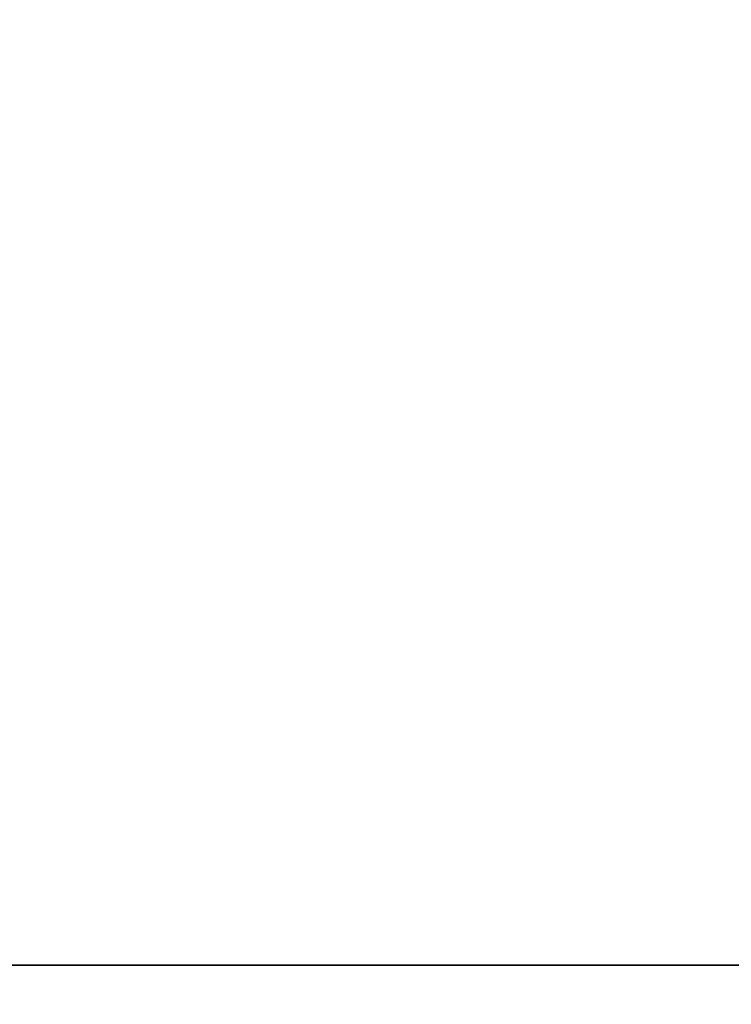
# Model space of a CAD drawing. Extents: x -4.6 to 32.5, y -2.8 to 24.
# Tile 629 of 656: x 29.2 to 30, y 2 to 3.1. Entities that reach past the tile are written whole.
import ezdxf

# ---------------------------------------------------------------- set-up
doc = ezdxf.new("R2010")
doc.units = 0

# ---------------------------------------------------------------- blocks, each defined once
blk = doc.blocks.new('Box-b1cf3204-d63f-459a-9496-b1e2fd6efbc2')
at = {"color": 253, "linetype": 'Continuous', "true_color": 0xa0a0a0, "transparency": 33554687}
mesh = blk.add_polyface(dxfattribs=at)
corners = [(21.47, 0, 45.99), (32.5, 0, 45.99), (32.5, 24, 45.99), (21.47, 24, 45.99), (21.47, 0, 46), (32.5, 0, 46), (32.5, 24, 46), (21.47, 24, 46)]
mesh.append_faces([[corners[k] for k in face] for face in [(0, 1, 2, 3), (4, 5, 6, 7), (0, 1, 5, 4), (1, 2, 6, 5), (2, 3, 7, 6), (3, 0, 4, 7)]], dxfattribs={"color": 253})
blk = doc.blocks.new('Box-b5aaab5f-acc6-4b4d-8d09-dd513de3d442')
at = {"color": 253, "linetype": 'Continuous', "true_color": 0xa0a0a0, "transparency": 33554687}
mesh = blk.add_polyface(dxfattribs=at)
corners = [(0, 0), (32.5, 0), (32.5, 24), (0, 24), (0, 0, 0.01), (32.5, 0, 0.01), (32.5, 24, 0.01), (0, 24, 0.01)]
mesh.append_faces([[corners[k] for k in face] for face in [(0, 1, 2, 3), (4, 5, 6, 7), (0, 1, 5, 4), (1, 2, 6, 5), (2, 3, 7, 6), (3, 0, 4, 7)]], dxfattribs={"color": 253})
blk = doc.blocks.new('UpwardOpening-dfb82bfa-7b68-4133-81d2-198d9e8b489a')
at = {"linetype": 'Continuous', "transparency": 33554687}
blk.add_blockref('Box-b1cf3204-d63f-459a-9496-b1e2fd6efbc2', (0, 0), dxfattribs=at)
blk = doc.blocks.new('8c25e203-b31c-4eef-afcb-4b63fa59055c')
at = {"linetype": 'Continuous', "transparency": 33554687}
for name in ['Box-b5aaab5f-acc6-4b4d-8d09-dd513de3d442', 'UpwardOpening-dfb82bfa-7b68-4133-81d2-198d9e8b489a', 'Box-b1cf3204-d63f-459a-9496-b1e2fd6efbc2']:
    blk.add_blockref(name, (0, 0), dxfattribs=at)
blk = doc.blocks.new('CoilBox-6331a49c-a3b2-4af6-b0e9-f2fec0f42583')
at = {"color": 251, "linetype": 'Continuous', "true_color": 0x5b5b5b, "transparency": 33554687}
mesh = blk.add_polyface(dxfattribs=at)
corners = [(0, 0), (28.04, 0), (28.04, 2), (0, 2), (0, 0, 24.51), (28.04, 0, 24.51), (28.04, 2, 24.51), (0, 2, 24.51)]
mesh.append_faces([[corners[k] for k in face] for face in [(0, 1, 2, 3), (4, 5, 6, 7), (0, 1, 5, 4), (1, 2, 6, 5), (2, 3, 7, 6), (3, 0, 4, 7)]], dxfattribs={"color": 251})
blk = doc.blocks.new('c7f1d276-cce6-4fc3-aceb-3e0e1e96b418')
at = {"linetype": 'Continuous', "transparency": 33554687}
blk.add_blockref('CoilBox-6331a49c-a3b2-4af6-b0e9-f2fec0f42583', (0, 0), dxfattribs=at)
blk = doc.blocks.new('ca9dd54b-1955-4297-b1ac-dbcdc17be144')
at = {"linetype": 'Continuous', "transparency": 33554687}
for name, p in [('8c25e203-b31c-4eef-afcb-4b63fa59055c', (0, 0)), ('c7f1d276-cce6-4fc3-aceb-3e0e1e96b418', (2.23, 2, 19.96))]:
    blk.add_blockref(name, p, dxfattribs=at)

msp = doc.modelspace()

# ---------------------------------------------------------------- block references
at = {"transparency": 33554687}
msp.add_blockref('ca9dd54b-1955-4297-b1ac-dbcdc17be144', (0, 0), dxfattribs=at)

doc.saveas('drawing.dxf')
